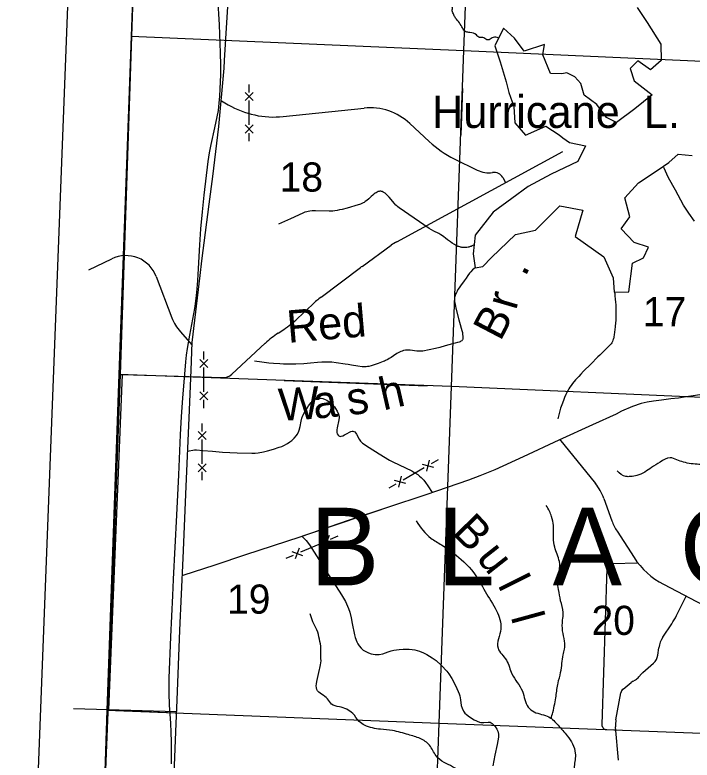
# Model space of a CAD drawing. Extents: x 1219626 to 1426462, y 456797 to 752399.
# Drawn here: x 1249733 to 1260188, y 702788 to 714290 of the extents above; entities that cross this region are included whole.
import ezdxf

# ---------------------------------------------------------------- set-up
doc = ezdxf.new("R2010")
doc.units = 0
for name, color, linetype in [('County Boundary', 7, 'Continuous'), ('Lakes and Ponds', 7, 'Continuous'), ('Local Roads Improved', 7, 'Continuous'), ('Local Roads Paved', 7, 'Continuous'), ('Local Roads Unimproved', 7, 'Continuous'), ('Masks', 7, 'Continuous'), ('Narrow River Creek and Branch and Slough', 7, 'Continuous'), ('Narrow River Creek and Branch and Slough Text', 7, 'Continuous'), ('Section Lines', 7, 'Continuous'), ('Section Numbers', 7, 'Continuous'), ('State Forest', 7, 'Continuous'), ('State Forest Text', 7, 'Continuous'), ('Uninventoried Roads and Features', 7, 'Continuous')]:
    doc.layers.add(name, color=color, linetype=linetype)

msp = doc.modelspace()

# ---------------------------------------------------------------- linework, layer by layer
at = {"layer": 'County Boundary'}
for p, q in [((1252280, 733486), (1251531, 713960)), ((1251531, 713960), (1251167, 703527)), ((1251167, 703527), (1250535, 688095))]:
    msp.add_line(p, q, dxfattribs=at)
at = {"layer": 'Lakes and Ponds'}
msp.add_lwpolyline([(1259340, 714402), (1259495, 714171), (1259703, 713841), (1259709, 713586), (1259545, 713442), (1259350, 713580), (1259232, 713462), (1259295, 713275), (1259574, 713059), (1259306, 712842), (1259019, 712631), (1258868, 712709), (1258717, 712907), (1258521, 713050), (1258470, 713232), (1258379, 713336), (1258255, 713397), (1258175, 713380), (1258003, 713388), (1257882, 713675), (1257908, 713833), (1257597, 713731), (1257448, 713930), (1257276, 714088), (1257143, 713811), (1257223, 713568), (1257320, 713257), (1257358, 713094), (1257436, 712878), (1257452, 712623), (1257617, 712436), (1257930, 712572), (1258137, 712438), (1258191, 712393), (1258293, 712321), (1258541, 712267), (1258426, 712026), (1258012, 711831), (1257655, 711644), (1257404, 711458), (1257119, 711245), (1256838, 710890), (1256808, 710600), (1256838, 710388), (1256960, 710407), (1257093, 710546), (1257464, 710900), (1257768, 710968), (1258145, 711343), (1258503, 711277), (1258382, 710870), (1258824, 710556), (1258970, 710231), (1258987, 710012), (1259213, 710016), (1259268, 710460), (1259436, 710542), (1259517, 710703), (1259296, 710777), (1259093, 710988), (1259225, 711171), (1259149, 711468), (1259362, 711697), (1259647, 711886), (1259831, 712014), (1259972, 712143), (1260191, 712119)], dxfattribs=at)
at = {"layer": 'Local Roads Improved'}
for p, q in [((1250877, 710353), (1251230, 710525)), ((1251916, 710252), (1252156, 709616)), ((1252288, 709398), (1252464, 709200)), ((1258140, 707744), (1258695, 707059)), ((1258826, 706827), (1258950, 706483)), ((1259030, 706321), (1259293, 705914)), ((1259746, 705501), (1263395, 703598))]:
    msp.add_line(p, q, dxfattribs=at)
for points in [[(1252863, 714564), (1252885, 714135), (1252901, 713706), (1252905, 713512), (1252905, 713366), (1252899, 713147), (1252892, 713037), (1252883, 712928), (1252869, 712814), (1252852, 712716), (1252816, 712545), (1252758, 712289), (1252733, 712160), (1252713, 712030), (1252651, 711510), (1252624, 711249), (1252600, 710988), (1252583, 710743), (1252564, 710375), (1252553, 710191), (1252538, 710008), (1252522, 709873), (1252505, 709756), (1252429, 709347), (1252393, 709142), (1252379, 709039), (1252368, 708936), (1252322, 708374), (1252302, 708092), (1252287, 707811), (1252257, 707189), (1252227, 706567), (1252203, 706073), (1252178, 705580)], [(1260227, 711107), (1260136, 711232), (1260053, 711356), (1259932, 711587), (1259824, 711774), (1259753, 711933)], [(1252178, 705573), (1252172, 705450), (1252166, 705328), (1252135, 704691), (1252110, 704054), (1252109, 703932), (1252110, 703825), (1252117, 703638), (1252133, 703357), (1252141, 703216), (1252146, 703076), (1252147, 702938), (1252146, 702730)]]:
    msp.add_lwpolyline(points, dxfattribs=at)
for centre, radius, start, end in [((1251448, 710075), 500, 20.682, 115.8768), ((1252811, 709864), 700, 200.682, 221.7335), ((1258073, 706555), 800, 19.8571, 38.9856), ((1259702, 706755), 800, 199.8571, 212.8383), ((1260301, 706565), 1200, 212.8383, 242.4607)]:
    msp.add_arc(centre, radius, start, end, dxfattribs=at)
at = {"layer": 'Local Roads Paved'}
for points in [[(1253025, 714584), (1253005, 714254), (1252966, 713586), (1252957, 713469), (1252879, 712566), (1252783, 711797), (1252725, 711368), (1252616, 710494), (1252588, 710269), (1252464, 709232), (1252448, 708808), (1252418, 708073), (1252373, 707009), (1252325, 705905), (1252276, 704794), (1252233, 703711), (1252219, 703351), (1252187, 702575)], [(1260307, 708428), (1260068, 708389), (1259979, 708377), (1259860, 708363), (1259715, 708344), (1259592, 708328), (1259496, 708311), (1259402, 708290), (1259267, 708245), (1259098, 708172), (1259016, 708130), (1258653, 707962), (1258133, 707728), (1257581, 707468), (1257144, 707268), (1256911, 707178), (1256734, 707108), (1256076, 706884), (1254893, 706489), (1254131, 706227), (1253295, 705957), (1252822, 705799), (1252324, 705639)]]:
    msp.add_lwpolyline(points, dxfattribs=at)
at = {"layer": 'Local Roads Unimproved'}
for p, q in [((1251526, 713960), (1251341, 708740)), ((1251391, 708739), (1251180, 703562)), ((1251341, 708740), (1251391, 708739)), ((1252229, 703533), (1250640, 703578))]:
    msp.add_line(p, q, dxfattribs=at)
at = {"layer": 'Masks'}
for p, q in [((1256642, 713156), (1256616, 712433)), ((1253888, 708647), (1256099, 708565)), ((1254181, 706251), (1255647, 706741)), ((1251221, 703558), (1252215, 703518))]:
    msp.add_line(p, q, dxfattribs=at)
msp.add_lwpolyline([(1251531, 713959), (1251359, 708740), (1251167, 703527)], dxfattribs=at)
at = {"layer": 'Narrow River Creek and Branch and Slough'}
for points in [[(1256127, 710991), (1255896, 711152), (1255665, 711313), (1255646, 711327), (1255630, 711341), (1255615, 711355), (1255588, 711385), (1255542, 711439), (1255509, 711478), (1255483, 711506), (1255464, 711524), (1255449, 711537), (1255437, 711545), (1255420, 711555), (1255402, 711564), (1255392, 711567), (1255383, 711568), (1255374, 711569), (1255365, 711568), (1255357, 711567), (1255340, 711562), (1255324, 711555), (1255310, 711546), (1255296, 711537), (1255282, 711527), (1255257, 711507), (1255235, 711488), (1255195, 711452), (1255165, 711426), (1255142, 711409), (1255125, 711397), (1255111, 711389), (1255091, 711378), (1255071, 711370), (1254981, 711342), (1254913, 711322), (1254862, 711307), (1254785, 711288), (1254746, 711279), (1254707, 711271), (1254674, 711266), (1254643, 711263), (1254584, 711261), (1254376, 711267), (1254325, 711266), (1254287, 711262), (1254259, 711257), (1254239, 711252), (1254208, 711243), (1254179, 711231), (1253990, 711144), (1253802, 711058)], [(1256823, 710739), (1256813, 710734), (1256794, 710725), (1256778, 710718), (1256763, 710713), (1256751, 710710), (1256740, 710707), (1256730, 710704), (1256713, 710702), (1256701, 710700), (1256691, 710699), (1256677, 710699), (1256663, 710699), (1256647, 710700), (1256633, 710702), (1256621, 710704), (1256611, 710707), (1256601, 710709), (1256585, 710714), (1256573, 710718), (1256564, 710722), (1256551, 710728), (1256537, 710735), (1256519, 710745), (1256486, 710766), (1256459, 710785), (1256414, 710820), (1256381, 710845), (1256356, 710864), (1256337, 710878), (1256307, 710897), (1256292, 710906), (1256276, 710914), (1256202, 710952), (1256127, 710991)], [(1256838, 710388), (1256817, 710370), (1256800, 710354), (1256773, 710325), (1256754, 710303), (1256727, 710267), (1256701, 710229), (1256669, 710184), (1256611, 710106), (1256590, 710076), (1256573, 710050), (1256560, 710027), (1256549, 710007), (1256541, 709989), (1256535, 709974), (1256526, 709946), (1256521, 709925), (1256519, 709909), (1256519, 709885), (1256521, 709860), (1256528, 709826), (1256541, 709766), (1256587, 709586), (1256596, 709549), (1256634, 709420), (1256642, 709388), (1256646, 709364), (1256649, 709328), (1256650, 709311), (1256649, 709293), (1256647, 709283), (1256643, 709275), (1256639, 709268), (1256633, 709262), (1256620, 709252), (1256606, 709246), (1256593, 709241), (1256568, 709233), (1256528, 709224), (1256509, 709220), (1256491, 709215), (1256377, 709181), (1256292, 709157), (1256227, 709141), (1256131, 709120), (1256033, 709102), (1256015, 709099), (1255997, 709098), (1255965, 709099), (1255936, 709101), (1255834, 709113), (1255809, 709114), (1255790, 709115), (1255762, 709113), (1255734, 709108), (1255713, 709101), (1255694, 709094), (1255659, 709078), (1255629, 709062), (1255578, 709029), (1255540, 709004), (1255511, 708986), (1255489, 708973), (1255455, 708955), (1255438, 708947), (1255420, 708940), (1255340, 708910), (1255280, 708888), (1255234, 708873), (1255200, 708865), (1255175, 708861), (1255155, 708858), (1255126, 708857), (1255097, 708859), (1255030, 708867), (1254930, 708884), (1254880, 708893), (1254830, 708900), (1254695, 708919), (1254627, 708928), (1254593, 708930), (1254559, 708932), (1254513, 708932), (1254473, 708931), (1254403, 708925), (1254298, 708913), (1254245, 708908), (1254193, 708904), (1254069, 708900), (1254007, 708898), (1253946, 708898), (1253881, 708900), (1253825, 708902), (1253727, 708909), (1253654, 708915), (1253544, 708928), (1253434, 708944)], [(1258987, 710012), (1258988, 710012), (1258989, 710011), (1258989, 710009), (1258990, 710008), (1258990, 710006), (1258991, 710004), (1258992, 709999), (1258993, 709993), (1258993, 709987), (1258994, 709981), (1258995, 709975), (1258996, 709962), (1258997, 709950), (1259001, 709907), (1259002, 709897), (1259003, 709889), (1259004, 709878), (1259005, 709868), (1259008, 709845), (1259010, 709825), (1259012, 709789), (1259013, 709735), (1259013, 709681), (1259013, 709650), (1259012, 709622), (1259009, 709573), (1259006, 709537), (1259000, 709483), (1258993, 709428), (1258990, 709398), (1258984, 709345), (1258981, 709325), (1258978, 709308), (1258974, 709293), (1258971, 709281), (1258967, 709270), (1258960, 709251), (1258953, 709238), (1258948, 709228), (1258939, 709214), (1258928, 709201), (1258904, 709176), (1258883, 709155), (1258846, 709119), (1258790, 709066), (1258762, 709039), (1258735, 709012), (1258624, 708900), (1258513, 708789), (1258470, 708743), (1258437, 708709), (1258390, 708656), (1258344, 708602), (1258321, 708572), (1258302, 708545), (1258287, 708521), (1258274, 708500), (1258253, 708461), (1258239, 708432), (1258219, 708387), (1258201, 708341), (1258176, 708271), (1258159, 708218), (1258147, 708178), (1258130, 708118), (1258115, 708058)]]:
    msp.add_lwpolyline(points, dxfattribs=at)
for points in [[(1257202, 713933), (1257118, 713943), (1257056, 713906), (1257019, 713906), (1256957, 713943), (1256907, 713943), (1256858, 713981), (1256759, 714018), (1256697, 714030), (1256597, 714167), (1256535, 714241), (1256511, 714291), (1256486, 714353), (1256486, 714415), (1256374, 714477), (1256300, 714502), (1256275, 714589), (1256188, 714675), (1256014, 714725), (1255940, 714837), (1255816, 714961), (1255618, 715011), (1255456, 715048), (1255283, 715048), (1255109, 715085), (1254923, 715184), (1254811, 715333), (1254774, 715408), (1254712, 715470), (1254576, 715544), (1254477, 715705), (1254439, 715879), (1254353, 716003), (1254278, 716103), (1254167, 716189), (1254080, 716276), (1254005, 716363), (1253894, 716450), (1253794, 716487), (1253720, 716586), (1253695, 716636), (1253646, 716735), (1253534, 716884), (1253534, 716996), (1253534, 717145), (1253571, 717257), (1253658, 717343), (1253757, 717468), (1253832, 717530), (1253881, 717641), (1253881, 717778), (1253844, 717964), (1253832, 718076), (1253832, 718200), (1253844, 718311), (1253906, 718398), (1253956, 718485), (1254018, 718622)], [(1268153, 708545), (1267847, 708670), (1267693, 708721), (1267539, 708806), (1267505, 708875), (1267488, 708977), (1267454, 709046), (1267437, 709114), (1267437, 709234), (1267419, 709285), (1267232, 709285), (1267078, 709285), (1266907, 709388), (1266736, 709439), (1266497, 709490), (1266309, 709473), (1266223, 709422), (1266138, 709422), (1266035, 709439), (1265933, 709473), (1265762, 709507), (1265625, 709473), (1265489, 709422), (1265420, 709353), (1265249, 709234), (1265096, 709148), (1264925, 709097), (1264771, 709046), (1264583, 708926), (1264463, 708738), (1264429, 708516), (1264429, 708447), (1264378, 708396), (1264258, 708362), (1264105, 708311), (1263968, 708208), (1263883, 708088), (1263780, 707986), (1263660, 708003), (1263558, 707986), (1263421, 707952), (1263302, 707986), (1263114, 708020), (1262960, 707969), (1262823, 707952), (1262464, 707935), (1262293, 707935), (1262191, 707917), (1261935, 707866), (1261798, 707849), (1261661, 707866), (1261439, 707815), (1261234, 707781), (1261097, 707781), (1260978, 707712), (1260875, 707627), (1260739, 707507), (1260653, 707456), (1260619, 707387), (1260448, 707353), (1260294, 707353), (1260055, 707387), (1259953, 707422), (1259850, 707456), (1259696, 707387), (1259560, 707302), (1259457, 707234), (1259337, 707182), (1259235, 707165), (1259167, 707165), (1259030, 707251)], [(1258012, 703427), (1258038, 703525), (1258068, 703656), (1258088, 703777), (1258118, 703978), (1258159, 704140), (1258179, 704281), (1258199, 704412), (1258219, 704502), (1258219, 704623), (1258189, 704785), (1258189, 704946), (1258199, 705067), (1258159, 705248), (1258128, 705419), (1258108, 705551), (1258139, 705712), (1258139, 705853), (1258068, 706075), (1258048, 706216), (1258048, 706327), (1258048, 706407), (1258018, 706548), (1257987, 706629), (1257937, 706720)], [(1255930, 706479), (1256155, 706213), (1256318, 706111), (1256625, 705886), (1256912, 705538), (1256992, 705392), (1257169, 705093), (1257234, 704813), (1257192, 704516), (1257321, 704330), (1257407, 704118), (1257568, 703850), (1257658, 703605), (1257750, 703532), (1257977, 703454), (1258119, 703327), (1258262, 703163), (1258385, 702897), (1258370, 702688), (1258385, 702488), (1258426, 702344), (1258466, 702304), (1258589, 702140), (1258794, 701874), (1258937, 701689), (1259080, 701464), (1259129, 701342), (1259169, 701201), (1259139, 700839), (1259119, 700657), (1259142, 700543), (1259223, 700400), (1259326, 700277), (1259387, 700175), (1259448, 700052), (1259469, 699909), (1259530, 699725), (1259612, 699663), (1259776, 699479), (1259919, 699336), (1260144, 699151), (1260246, 699090), (1260349, 699049), (1260533, 699049), (1260717, 699008), (1260840, 698947), (1260942, 698742), (1261065, 698537), (1261024, 698333), (1261024, 698230), (1261044, 698107), (1261249, 697985), (1261371, 697882), (1261474, 697719), (1261576, 697555), (1261637, 697391), (1261760, 697186), (1261842, 697002), (1261903, 696757), (1261944, 696613), (1262026, 696511), (1262108, 696470), (1262169, 696388), (1262231, 696286), (1262353, 696143), (1262476, 696081), (1262517, 696143), (1262558, 696204), (1262640, 696204), (1262783, 696102), (1262803, 696061), (1262947, 695917), (1262988, 695774), (1263110, 695692), (1263315, 695631), (1263479, 695508), (1263683, 695406), (1263704, 695324), (1263908, 695201), (1264010, 695099), (1264031, 695058), (1264092, 694914), (1264174, 694833), (1264317, 694681), (1264440, 694415), (1264563, 694149), (1264829, 693883), (1265115, 693658), (1265463, 693637), (1265627, 693658)], [(1258666, 702040), (1258487, 701974), (1258405, 701892), (1258262, 701769), (1258160, 701687), (1257976, 701687), (1257853, 701749), (1257689, 701892), (1257444, 702035), (1257178, 702158), (1257034, 702199), (1256871, 702281), (1256728, 702342), (1256687, 702465), (1256605, 702608), (1256359, 702752), (1256237, 702854), (1256134, 703018), (1255991, 703120), (1255807, 703181), (1255562, 703243), (1255377, 703263), (1255255, 703284), (1255132, 703325), (1255050, 703386), (1254948, 703509), (1254743, 703611), (1254620, 703652), (1254559, 703734), (1254395, 703877), (1254395, 704000), (1254436, 704184), (1254457, 704287), (1254457, 704430), (1254457, 704512), (1254436, 704655), (1254395, 704798), (1254334, 704921), (1254293, 705044)]]:
    msp.add_spline(points, degree=3, dxfattribs=at)
at = {"layer": 'Section Lines'}
for p, q in [((1256664, 713741), (1256875, 718945)), ((1251526, 713960), (1256664, 713741)), ((1256472, 708552), (1256664, 713741)), ((1256664, 713741), (1261808, 713513)), ((1256472, 708552), (1251340, 708740)), ((1256285, 703356), (1256472, 708552)), ((1261584, 708334), (1256472, 708552)), ((1251155, 703560), (1256285, 703356)), ((1256095, 698153), (1256285, 703356)), ((1256285, 703356), (1261422, 703164))]:
    msp.add_line(p, q, dxfattribs=at)
msp.add_lwpolyline([(1252331, 734624), (1252114, 729521), (1251894, 724308), (1251714, 719145), (1251526, 713960), (1251340, 708740), (1251155, 703560), (1250981, 698350), (1250778, 693233), (1250524, 688090), (1250337, 682830), (1250131, 677591), (1249920, 672310)], dxfattribs=at)
at = {"layer": 'State Forest'}
msp.add_line((1251274, 733516), (1249733, 693284), dxfattribs=at)
at = {"layer": 'Uninventoried Roads and Features'}
for p, q in [((1253351, 713092), (1253351, 713217)), ((1253289, 712967), (1253414, 713092)), ((1253289, 713092), (1253414, 712967)), ((1252921, 712966), (1253027, 712904)), ((1253351, 712592), (1253351, 712967)), ((1253875, 712722), (1255125, 712851)), ((1253289, 712467), (1253414, 712592)), ((1253289, 712592), (1253414, 712467)), ((1255832, 712614), (1256130, 712335)), ((1253351, 712342), (1253351, 712467)), ((1255630, 710790), (1258191, 712181)), ((1256517, 712068), (1256871, 711894)), ((1257264, 711781), (1257308, 711701)), ((1255092, 710409), (1255542, 710735)), ((1254463, 709935), (1255069, 710392)), ((1254096, 709604), (1254327, 709821)), ((1253799, 709379), (1253884, 709436)), ((1253083, 708744), (1253598, 709221)), ((1252648, 708972), (1252648, 709097)), ((1252586, 708847), (1252711, 708972)), ((1252586, 708972), (1252711, 708847)), ((1252648, 708472), (1252648, 708847)), ((1251391, 708739), (1252941, 708691)), ((1252586, 708347), (1252711, 708472)), ((1252586, 708472), (1252711, 708347)), ((1252648, 708222), (1252648, 708347)), ((1252625, 707860), (1252625, 707985)), ((1252563, 707735), (1252688, 707860)), ((1252563, 707860), (1252688, 707735)), ((1252625, 707360), (1252625, 707735)), ((1256131, 707419), (1256086, 707249)), ((1256163, 707365), (1256271, 707428)), ((1252563, 707235), (1252688, 707360)), ((1252563, 707360), (1252688, 707235)), ((1255730, 707115), (1256054, 707303)), ((1256023, 707357), (1256194, 707311)), ((1252625, 707110), (1252625, 707235)), ((1255698, 707169), (1255653, 706999)), ((1255513, 706990), (1255621, 707053)), ((1255590, 707107), (1255761, 707061)), ((1254584, 706256), (1254518, 706092)), ((1254608, 706198), (1254723, 706247)), ((1254149, 706002), (1254493, 706149)), ((1254469, 706207), (1254633, 706141)), ((1254009, 706010), (1254173, 705944)), ((1254124, 706059), (1254058, 705895)), ((1253919, 705903), (1254034, 705952)), ((1259355, 705827), (1258947, 705816)), ((1258874, 705744), (1258796, 703337)), ((1259946, 705019), (1260095, 705319)), ((1259738, 704686), (1259873, 704890)), ((1259659, 704407), (1259675, 704522)), ((1259426, 704139), (1259592, 704285)), ((1259365, 704071), (1259406, 704119)), ((1259124, 703884), (1259249, 703988)), ((1259277, 704007), (1259314, 704028)), ((1259012, 703409), (1259089, 703825)), ((1258870, 703259), (1259011, 703257)), ((1259053, 702788), (1259007, 703301))]:
    msp.add_line(p, q, dxfattribs=at)
for points in [[(1252395, 707556), (1252426, 707563), (1252480, 707572), (1252507, 707575), (1252535, 707575), (1252635, 707568), (1252786, 707554), (1252937, 707541), (1253164, 707530), (1253390, 707525), (1253444, 707527), (1253491, 707531), (1253573, 707545), (1253633, 707559), (1253724, 707585), (1253814, 707616), (1253853, 707631), (1253886, 707645), (1253940, 707674), (1253979, 707699), (1254007, 707720), (1254045, 707755), (1254080, 707797), (1254092, 707814), (1254110, 707848), (1254121, 707880), (1254135, 707936), (1254153, 708022), (1254164, 708065), (1254181, 708106), (1254216, 708173), (1254244, 708222), (1254267, 708258), (1254305, 708307), (1254326, 708330), (1254347, 708351), (1254361, 708361), (1254374, 708368), (1254388, 708373), (1254415, 708378), (1254441, 708377), (1254464, 708374), (1254485, 708368), (1254521, 708355), (1254548, 708342), (1254586, 708318), (1254619, 708292), (1254638, 708273), (1254667, 708239), (1254685, 708213), (1254709, 708172), (1254730, 708129), (1254736, 708111), (1254739, 708093), (1254740, 708075), (1254736, 708040), (1254707, 707915), (1254703, 707885), (1254703, 707863), (1254704, 707847), (1254711, 707824), (1254722, 707802), (1254732, 707792), (1254744, 707786), (1254756, 707785), (1254769, 707786), (1254795, 707795), (1254820, 707806), (1254865, 707831), (1254898, 707849), (1254922, 707859), (1254938, 707863), (1254950, 707864), (1254966, 707862), (1254979, 707854), (1254996, 707836), (1255008, 707817), (1255048, 707743), (1255071, 707709), (1255085, 707694), (1255100, 707682), (1255202, 707614), (1255358, 707515), (1255516, 707420), (1255570, 707391), (1255764, 707299), (1255860, 707251), (1255906, 707224), (1255952, 707194), (1255982, 707172), (1256007, 707150), (1256045, 707108), (1256072, 707074), (1256109, 707021), (1256175, 706918)], [(1254162, 706244), (1254230, 706175), (1254280, 706111), (1254352, 705997), (1254424, 705883), (1254536, 705711), (1254648, 705538), (1254776, 705338), (1254835, 705236), (1254886, 705128), (1254905, 705072), (1254923, 704984), (1254942, 704896), (1254976, 704722), (1254988, 704678), (1255012, 704614), (1255029, 704582), (1255050, 704550), (1255081, 704514), (1255111, 704487), (1255139, 704468), (1255192, 704442), (1255233, 704429), (1255296, 704418), (1255358, 704417), (1255414, 704428), (1255498, 704460), (1255541, 704475), (1255583, 704484), (1255664, 704495), (1255726, 704501), (1255819, 704502), (1255865, 704497), (1255910, 704488), (1255981, 704467), (1256041, 704443), (1256091, 704419), (1256175, 704369), (1256235, 704324), (1256321, 704248), (1256400, 704161), (1256432, 704120), (1256481, 704045), (1256540, 703930), (1256592, 703811), (1256603, 703779), (1256613, 703720), (1256625, 703631), (1256637, 703587), (1256657, 703545), (1256681, 703514), (1256704, 703490), (1256750, 703454), (1256826, 703411), (1256905, 703375), (1256928, 703368), (1256972, 703369), (1257041, 703376), (1257073, 703371), (1257088, 703364), (1257103, 703353), (1257148, 703304), (1257173, 703266), (1257187, 703235), (1257198, 703189), (1257198, 703141), (1257179, 703031), (1257143, 702866), (1257113, 702699)]]:
    msp.add_lwpolyline(points, dxfattribs=at)
for centre, radius, start, end in [((1253731, 714114), 1400, 239.814, 275.9184), ((1255218, 711956), 900, 46.941, 95.9184), ((1257223, 713504), 1600, 226.941, 243.8133), ((1257047, 712253), 400, 243.8133, 278.8888), ((1257132, 711710), 150, 28.5092, 98.8888), ((1256012, 710087), 800, 118.5092, 125.9319), ((1256031, 709113), 1600, 125.9319, 126.9429), ((1255424, 708657), 1600, 126.9429, 133.2961), ((1252999, 710768), 1600, 303.5997, 313.2961), ((1254685, 708046), 1600, 123.5997, 132.7651), ((1252947, 708891), 200, 268.2534, 312.7651), ((1258949, 705741), 75, 91.435, 178.1443), ((1258872, 705552), 1200, 326.5255, 333.5875), ((1260071, 704466), 400, 146.5255, 171.8622), ((1259461, 704435), 200, 311.1906, 351.8622), ((1259213, 704201), 200, 300.1067, 319.4064), ((1259558, 703989), 200, 131.1906, 139.4064), ((1259377, 703834), 200, 120.1067, 129.7043), ((1259187, 703807), 100, 129.7043, 169.518), ((1259406, 703337), 400, 169.518, 185.1227), ((1258871, 703334), 75, 178.1443, 269.0396)]:
    msp.add_arc(centre, radius, start, end, dxfattribs=at)

# ---------------------------------------------------------------- texts
at = {"layer": 'Narrow River Creek and Branch and Slough Text'}
msp.add_text('Hurricane  L.', height=500, dxfattribs=at).set_placement((1256173, 712546))
for s, rotation, p in [('.', 63.6947, (1257612, 710237)), ('r', 73.7184, (1257467, 709719)), ('Red', 4.8952, (1253952, 709227)), ('B', 62.3815, (1257228, 709240)), ('h', 12.8756, (1255421, 708183)), ('W', 3.6608, (1253819, 708021)), ('a', 5.6682, (1254358, 708055)), ('s', 8.4919, (1254891, 708106)), ('B', 314.2787, (1256469, 706291)), ('u', 308.1479, (1256846, 705909)), ('l', 296.5054, (1257183, 705490)), ('l', 285.3269, (1257387, 704999))]:
    msp.add_text(s, height=500, rotation=rotation, dxfattribs=at).set_placement(p)
at = {"layer": 'Section Numbers'}
for s, p in [('18', (1253821, 711563)), ('17', (1259428, 709484)), ('19', (1253009, 705048)), ('20', (1258636, 704720))]:
    msp.add_text(s, height=450, rotation=359.9999, dxfattribs=at).set_placement(p)
at = {"layer": 'State Forest Text'}
msp.add_text('B  L  A  C  K  W  A  T  E  R', height=1200, dxfattribs=at).set_placement((1254289, 705484))

doc.saveas('drawing.dxf')
